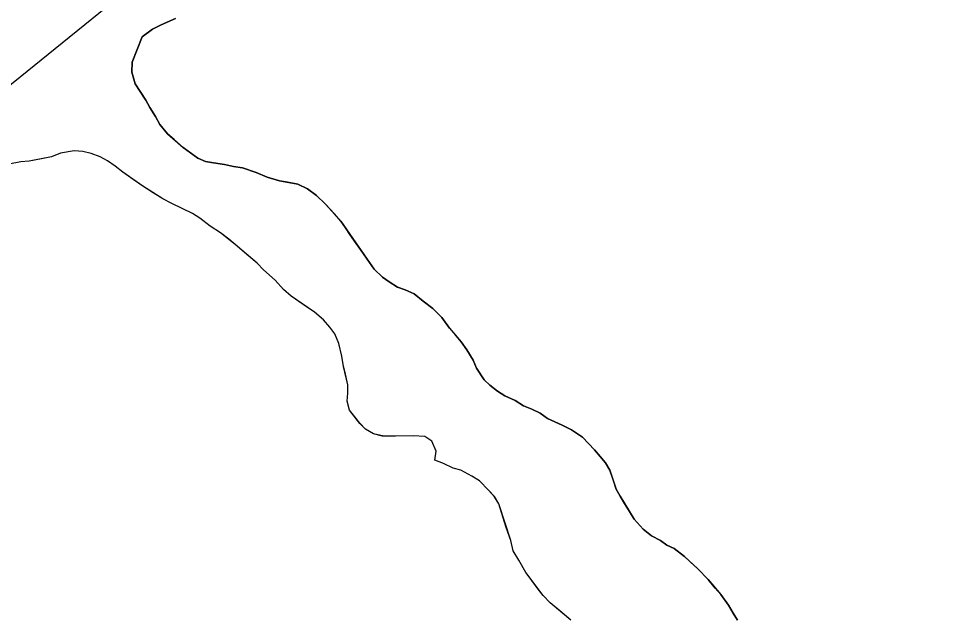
# Model space of a CAD drawing. Extents: x 3177185 to 3215018, y 812988 to 838321.
# Drawn here: x 3187824.6 to 3188185.6, y 835434.2 to 835668.2 of the extents above; entities that cross this region are included whole.
import ezdxf

# ---------------------------------------------------------------- set-up
doc = ezdxf.new("R2010")
doc.units = 0
for name, color, linetype in [('V-ROAD-CNTR', 7, 'Continuous'), ('V-TOPO-SHOR', 7, 'Continuous'), ('V-WETL-SWMP', 7, 'Continuous')]:
    doc.layers.add(name, color=color, linetype=linetype)

msp = doc.modelspace()

# ---------------------------------------------------------------- linework, layer by layer
at = {"layer": 'V-ROAD-CNTR'}
msp.add_lwpolyline([(3187198.86, 835160.27), (3187350.24, 835272.3), (3187510.41, 835390.85), (3187695.75, 835540.84), (3187881.08, 835690.83), (3188135.33, 835870.1), (3188366.09, 836032.8), (3188570.64, 836153.18), (3188726.06, 836244.64), (3189133.37, 836570.52)], dxfattribs=at)
at = {"layer": 'V-TOPO-SHOR'}
for points in [[(3187872.72, 835661.03), (3187876.81, 835664.02), (3187880.13, 835665.75), (3187885.74, 835668.21)], [(3188083.93, 835458.76), (3188079.91, 835461.85), (3188077.14, 835463.15), (3188074.62, 835464.96), (3188071.1, 835466.78), (3188067.83, 835469.36), (3188064.33, 835473.21), (3188062.59, 835476.27), (3188060.6, 835479.34), (3188058.87, 835482.15), (3188057.38, 835484.96), (3188056.16, 835488.53), (3188054.94, 835492.34), (3188053.2, 835495.16), (3188051.2, 835497.72), (3188048.95, 835500.28), (3188046.45, 835502.85), (3188044.2, 835505.16), (3188039.92, 835508.01), (3188036.39, 835509.83), (3188030.59, 835512.44), (3188027.83, 835514.5), (3188024.55, 835516.06), (3188021.27, 835517.37), (3188018, 835519.44), (3188013.97, 835521.27), (3188011.2, 835523.08), (3188008.19, 835525.4), (3188005.93, 835527.46), (3188002.95, 835532.06), (3188001.72, 835535.12), (3187999.23, 835539.21), (3187996.99, 835542.28), (3187994.5, 835545.36), (3187992.5, 835547.66), (3187989.5, 835551.76), (3187986, 835555.36), (3187982.23, 835558.19), (3187978.72, 835561.03), (3187975.19, 835562.59), (3187972.16, 835563.65), (3187968.89, 835565.72), (3187966.38, 835567.52), (3187963.12, 835570.61), (3187960.38, 835574.45), (3187958.63, 835577.01), (3187956.14, 835580.59), (3187953.65, 835584.17), (3187951.91, 835586.73), (3187950.17, 835589.29), (3187947.67, 835592.11), (3187944.16, 835595.96), (3187940.66, 835599.3), (3187937.14, 835601.88), (3187933.36, 835603.7), (3187929.31, 835604.51), (3187926.27, 835605.06), (3187921.48, 835606.39), (3187917.19, 835608.22), (3187911.88, 835610.06), (3187908.34, 835610.61), (3187904.8, 835611.42), (3187900.5, 835611.98), (3187897.46, 835612.53), (3187894.44, 835613.83), (3187891.17, 835616.16), (3187888.65, 835617.96), (3187885.14, 835621.05), (3187882.64, 835623.37), (3187879.64, 835626.96), (3187877.9, 835630.02), (3187875.67, 835633.6), (3187874.18, 835636.41), (3187871.69, 835640.24), (3187869.95, 835642.8), (3187868.74, 835647.38), (3187868.79, 835651.19), (3187872.72, 835661.03)], [(3188039.74, 835433.96), (3188035.47, 835437.56), (3188031.71, 835440.65), (3188028.96, 835443.48), (3188026.96, 835446.04), (3188024.47, 835449.37), (3188022.22, 835452.44), (3188019.5, 835457.29), (3188017.26, 835460.87), (3188016.3, 835464.94), (3188014.58, 835470.03), (3188011.66, 835479.2), (3188009.92, 835482.02), (3188007.67, 835484.58), (3188004.17, 835488.17), (3188001.15, 835489.99), (3187996.86, 835492.33), (3187993.83, 835493.12), (3187990.05, 835494.95), (3187986.77, 835496.26), (3187987.32, 835499.8), (3187985.6, 835503.62), (3187982.83, 835505.44), (3187978.27, 835505.75), (3187971.42, 835505.58), (3187966.35, 835505.65), (3187962.81, 835506.45), (3187959.79, 835508.26), (3187957.53, 835510.58), (3187955.54, 835513.14), (3187953.54, 835515.7), (3187952.57, 835519.26), (3187952.86, 835522.3), (3187952.91, 835525.6), (3187951.95, 835529.67), (3187951.22, 835532.72), (3187950.51, 835536.79), (3187949.31, 835541.62), (3187947.83, 835545.44), (3187945.84, 835548.01), (3187943.34, 835550.83), (3187939.83, 835553.91), (3187936.81, 835555.98), (3187933.79, 835558.05), (3187930.78, 835560.11), (3187927.77, 835562.69), (3187924.51, 835566.28), (3187920, 835570.4), (3187917.5, 835572.96), (3187913.48, 835576.31), (3187908.97, 835580.17), (3187906.46, 835582.24), (3187903.19, 835584.81), (3187899.17, 835587.4), (3187895.15, 835590.49), (3187892.39, 835592.3), (3187888.1, 835594.39), (3187884.32, 835596.21), (3187880.79, 835598.03), (3187877.02, 835600.36), (3187872.99, 835602.95), (3187869.22, 835605.53), (3187865.2, 835608.37), (3187862.19, 835610.7), (3187859.17, 835612.76), (3187856.4, 835614.32), (3187852.87, 835615.63), (3187849.58, 835616.43), (3187846.29, 835616.73), (3187840.95, 835615.78), (3187837.38, 835614.31), (3187833.57, 835613.59), (3187828.74, 835612.64), (3187825.44, 835612.43), (3187820.86, 835611.47)], [(3188104.66, 835433.89), (3188102.92, 835436.7), (3188101.18, 835439.77), (3188098.19, 835443.86), (3188095.94, 835446.43), (3188093.2, 835449.76), (3188089.19, 835453.87), (3188086.19, 835456.7), (3188083.93, 835458.76)]]:
    msp.add_lwpolyline(points, dxfattribs=at)
at = {"layer": 'V-WETL-SWMP'}
for p, q in [((3187885.74, 835668.21), (3187880.13, 835665.75)), ((3187876.81, 835664.02), (3187872.72, 835661.03)), ((3187880.13, 835665.75), (3187876.81, 835664.02)), ((3187872.72, 835661.03), (3187868.79, 835651.18)), ((3187868.79, 835651.18), (3187868.74, 835647.38)), ((3187868.74, 835647.38), (3187869.95, 835642.8)), ((3187869.95, 835642.8), (3187874.18, 835636.41)), ((3187874.18, 835636.41), (3187875.66, 835633.6)), ((3187875.66, 835633.6), (3187877.9, 835630.02)), ((3187877.9, 835630.02), (3187879.64, 835626.95)), ((3187879.64, 835626.95), (3187882.64, 835623.37)), ((3187882.64, 835623.37), (3187888.65, 835617.96)), ((3187846.28, 835616.73), (3187840.95, 835615.78)), ((3187849.58, 835616.43), (3187846.28, 835616.73)), ((3187888.65, 835617.96), (3187894.43, 835613.83)), ((3187837.38, 835614.3), (3187828.73, 835612.64)), ((3187840.95, 835615.78), (3187837.38, 835614.3)), ((3187852.86, 835615.63), (3187849.58, 835616.43)), ((3187856.4, 835614.32), (3187852.86, 835615.63)), ((3187859.17, 835612.76), (3187856.4, 835614.32)), ((3187894.43, 835613.83), (3187897.46, 835612.53)), ((3187825.43, 835612.43), (3187820.86, 835611.47)), ((3187828.73, 835612.64), (3187825.43, 835612.43)), ((3187862.18, 835610.69), (3187859.17, 835612.76)), ((3187865.2, 835608.37), (3187862.18, 835610.69)), ((3187897.46, 835612.53), (3187900.5, 835611.98)), ((3187900.5, 835611.98), (3187904.8, 835611.42)), ((3187904.8, 835611.42), (3187908.34, 835610.61)), ((3187908.34, 835610.61), (3187911.88, 835610.06)), ((3187911.88, 835610.06), (3187917.19, 835608.22)), ((3187872.99, 835602.95), (3187865.2, 835608.37)), ((3187917.19, 835608.22), (3187921.47, 835606.39)), ((3187921.47, 835606.39), (3187926.28, 835605.06)), ((3187880.79, 835598.03), (3187872.99, 835602.95)), ((3187926.28, 835605.06), (3187933.36, 835603.7)), ((3187933.36, 835603.7), (3187937.14, 835601.88)), ((3187937.14, 835601.88), (3187940.66, 835599.3)), ((3187940.66, 835599.3), (3187944.16, 835595.95)), ((3187884.32, 835596.21), (3187880.79, 835598.03)), ((3187892.38, 835592.3), (3187884.32, 835596.21)), ((3187944.16, 835595.95), (3187950.17, 835589.28)), ((3187895.15, 835590.49), (3187892.38, 835592.3)), ((3187899.17, 835587.4), (3187895.15, 835590.49)), ((3187950.17, 835589.28), (3187960.38, 835574.45)), ((3187903.19, 835584.81), (3187899.17, 835587.4)), ((3187908.97, 835580.17), (3187903.19, 835584.81)), ((3187917.5, 835572.96), (3187908.97, 835580.17)), ((3187960.38, 835574.45), (3187963.12, 835570.61)), ((3187920, 835570.39), (3187917.5, 835572.96)), ((3187924.51, 835566.28), (3187920, 835570.39)), ((3187963.12, 835570.61), (3187966.37, 835567.52)), ((3187927.76, 835562.69), (3187924.51, 835566.28)), ((3187966.37, 835567.52), (3187968.89, 835565.72)), ((3187930.77, 835560.11), (3187927.76, 835562.69)), ((3187968.89, 835565.72), (3187972.16, 835563.64)), ((3187972.16, 835563.64), (3187975.19, 835562.59)), ((3187975.19, 835562.59), (3187978.72, 835561.03)), ((3187939.82, 835553.91), (3187930.77, 835560.11)), ((3187978.72, 835561.03), (3187982.23, 835558.19)), ((3187982.23, 835558.19), (3187986, 835555.35)), ((3187986, 835555.35), (3187989.5, 835551.76)), ((3187943.34, 835550.82), (3187939.82, 835553.91)), ((3187989.5, 835551.76), (3187992.5, 835547.66)), ((3187945.84, 835548), (3187943.34, 835550.82)), ((3187947.83, 835545.44), (3187945.84, 835548)), ((3187949.31, 835541.62), (3187947.83, 835545.44)), ((3187992.5, 835547.66), (3187996.99, 835542.28)), ((3187950.51, 835536.78), (3187949.31, 835541.62)), ((3187996.99, 835542.28), (3187999.23, 835539.21)), ((3187999.23, 835539.21), (3188001.72, 835535.12)), ((3187951.22, 835532.72), (3187950.51, 835536.78)), ((3188001.72, 835535.12), (3188002.95, 835532.06)), ((3187952.91, 835525.6), (3187951.22, 835532.72)), ((3188002.95, 835532.06), (3188005.93, 835527.46)), ((3188005.93, 835527.46), (3188008.19, 835525.4)), ((3187952.86, 835522.3), (3187952.91, 835525.6)), ((3188008.19, 835525.4), (3188011.2, 835523.08)), ((3188011.2, 835523.08), (3188013.97, 835521.27)), ((3187952.57, 835519.26), (3187952.86, 835522.3)), ((3187953.54, 835515.7), (3187952.57, 835519.26)), ((3188013.97, 835521.27), (3188018, 835519.44)), ((3188018, 835519.44), (3188021.27, 835517.37)), ((3187957.53, 835510.57), (3187953.54, 835515.7)), ((3188021.27, 835517.37), (3188024.55, 835516.06)), ((3188024.55, 835516.06), (3188027.83, 835514.5)), ((3188027.83, 835514.5), (3188030.59, 835512.43)), ((3188030.59, 835512.43), (3188036.39, 835509.82)), ((3187959.79, 835508.26), (3187957.53, 835510.57)), ((3187962.81, 835506.45), (3187959.79, 835508.26)), ((3188036.39, 835509.82), (3188039.92, 835508)), ((3187966.35, 835505.64), (3187962.81, 835506.45)), ((3187971.42, 835505.58), (3187966.35, 835505.64)), ((3187978.27, 835505.75), (3187971.42, 835505.58)), ((3187982.83, 835505.43), (3187978.27, 835505.75)), ((3187985.59, 835503.62), (3187982.83, 835505.43)), ((3188039.92, 835508), (3188044.2, 835505.16)), ((3188044.2, 835505.16), (3188048.95, 835500.28)), ((3187987.32, 835499.8), (3187985.59, 835503.62)), ((3187986.77, 835496.25), (3187987.32, 835499.8)), ((3188048.95, 835500.28), (3188051.2, 835497.72)), ((3188051.2, 835497.72), (3188053.2, 835495.16)), ((3187990.05, 835494.94), (3187986.77, 835496.25)), ((3187993.83, 835493.12), (3187990.05, 835494.94)), ((3188053.2, 835495.16), (3188054.94, 835492.34)), ((3187996.86, 835492.32), (3187993.83, 835493.12)), ((3188001.14, 835489.98), (3187996.86, 835492.32)), ((3188054.94, 835492.34), (3188057.38, 835484.96)), ((3188004.16, 835488.17), (3188001.14, 835489.98)), ((3188007.67, 835484.58), (3188004.16, 835488.17)), ((3188009.92, 835482.01), (3188007.67, 835484.58)), ((3188057.38, 835484.96), (3188058.87, 835482.15)), ((3188011.66, 835479.2), (3188009.92, 835482.01)), ((3188058.87, 835482.15), (3188062.59, 835476.27)), ((3188016.29, 835464.94), (3188011.66, 835479.2)), ((3188062.59, 835476.27), (3188064.33, 835473.2)), ((3188064.33, 835473.2), (3188067.83, 835469.36)), ((3188067.83, 835469.36), (3188071.1, 835466.78)), ((3188017.26, 835460.87), (3188016.29, 835464.94)), ((3188071.1, 835466.78), (3188074.62, 835464.96)), ((3188074.62, 835464.96), (3188077.14, 835463.15)), ((3188077.14, 835463.15), (3188079.91, 835461.85)), ((3188079.91, 835461.85), (3188083.93, 835458.75)), ((3188019.49, 835457.29), (3188017.26, 835460.87)), ((3188083.93, 835458.75), (3188089.19, 835453.87)), ((3188022.22, 835452.44), (3188019.49, 835457.29)), ((3188028.95, 835443.48), (3188022.22, 835452.44)), ((3188089.19, 835453.87), (3188093.2, 835449.76)), ((3188093.2, 835449.76), (3188098.19, 835443.86)), ((3188031.71, 835440.65), (3188028.95, 835443.48)), ((3188098.19, 835443.86), (3188101.18, 835439.77)), ((3188039.74, 835433.95), (3188031.71, 835440.65)), ((3188101.18, 835439.77), (3188102.92, 835436.7)), ((3188102.92, 835436.7), (3188104.66, 835433.89))]:
    msp.add_line(p, q, dxfattribs=at)

doc.saveas('drawing.dxf')
